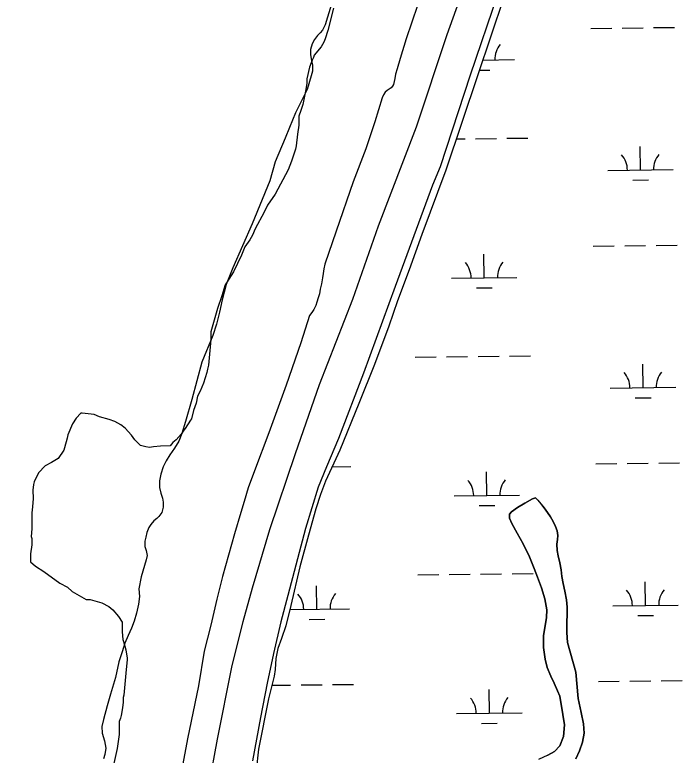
# Model space of a CAD drawing. Extents: x 3683613 to 3738215, y 469626 to 495384.
# Drawn here: x 3716797 to 3717816, y 491482 to 492613 of the extents above; entities that cross this region are included whole.
import ezdxf

# ---------------------------------------------------------------- set-up
doc = ezdxf.new("R2010")
doc.units = 0
for name, color, linetype in [('V-LEVE-TOET', 7, 'Continuous'), ('V-SITE-VEGE', 7, 'Continuous'), ('V-TOPO-SHOR', 7, 'Continuous'), ('V-WETL-SWMP', 7, 'Continuous')]:
    doc.layers.add(name, color=color, linetype=linetype)

msp = doc.modelspace()

# ---------------------------------------------------------------- linework, layer by layer
at = {"layer": 'V-LEVE-TOET'}
for points in [[(3716797.4, 489805.5), (3716827.4, 489976.8), (3716861.7, 490172.6), (3716887.8, 490342.9), (3716912.2, 490471.9), (3716948.6, 490648.6), (3716983.5, 490834.1), (3717012.7, 490973.9), (3717044.3, 491132.9), (3717066.1, 491269.7), (3717081.3, 491368.1), (3717107.1, 491506.9), (3717128.6, 491616.7), (3717146, 491686.6), (3717160.4, 491737.8), (3717187, 491826.9), (3717226.2, 491943.2), (3717262.5, 492048.6), (3717313.4, 492179.2), (3717352.6, 492291), (3717410.8, 492442.3), (3717457.7, 492583.6), (3717500.8, 492704.3)], [(3717534.8, 492645.9), (3717492.7, 492521.3), (3717446.7, 492381.4), (3717435.1, 492353.3), (3717378.4, 492198.6), (3717330, 492066.1), (3717291.7, 491966.1), (3717273.2, 491922.7), (3717260.6, 491891.6), (3717241.3, 491828.6), (3717214.3, 491726.2), (3717203.7, 491685.8), (3717192.2, 491637.6), (3717182.6, 491592.3), (3717172.6, 491539.6), (3717160.1, 491473.7)]]:
    msp.add_lwpolyline(points, dxfattribs=at)
at = {"layer": 'V-SITE-VEGE'}
for p, q in [((3717283.8, 492623.4), (3717275.6, 492589.7)), ((3717275.6, 492589.7), (3717271.4, 492577)), ((3717269.4, 492571.7), (3717265.2, 492564.3)), ((3717271.4, 492577), (3717269.4, 492571.7)), ((3717265.2, 492564.3), (3717254.7, 492551.6)), ((3717253.7, 492548.4), (3717251.6, 492544.2)), ((3717254.7, 492551.6), (3717253.7, 492548.4)), ((3717251.6, 492544.2), (3717247.4, 492533.6)), ((3717247.4, 492533.6), (3717243.3, 492515.7)), ((3717243.3, 492515.7), (3717243.4, 492508.3)), ((3717243.4, 492508.3), (3717241.3, 492496.7)), ((3717241.3, 492496.7), (3717237.2, 492476.6)), ((3717237.2, 492476.6), (3717234.1, 492467.1)), ((3717234.1, 492467.1), (3717231, 492458.7)), ((3717231, 492458.7), (3717231.1, 492445)), ((3717231.1, 492445), (3717229, 492431.3)), ((3717229, 492431.3), (3717227, 492413.3)), ((3717227, 492413.3), (3717226, 492408)), ((3717226, 492408), (3717219.8, 492390.1)), ((3717219.8, 492390.1), (3717214.6, 492376.4)), ((3717214.6, 492376.4), (3717194.7, 492339.3)), ((3717194.7, 492339.3), (3717183.2, 492322.4)), ((3717183.2, 492322.4), (3717178, 492311.8)), ((3717178, 492311.8), (3717164.5, 492286.5)), ((3717164.5, 492286.5), (3717160.3, 492277)), ((3717160.3, 492277), (3717156.1, 492269.6)), ((3717156.1, 492269.6), (3717148.8, 492259)), ((3717148.8, 492259), (3717143.6, 492246.3)), ((3717143.6, 492246.3), (3717131.1, 492220.9)), ((3717131.1, 492220.9), (3717120.6, 492204)), ((3717118.5, 492200.8), (3717113.4, 492183.9)), ((3717120.6, 492204), (3717118.5, 492200.8)), ((3717113.4, 492183.9), (3717107.1, 492164.9)), ((3717107.1, 492164.9), (3717099.9, 492139.6)), ((3717099.9, 492139.6), (3717096.8, 492129)), ((3717096.8, 492129), (3717096.9, 492117.4)), ((3717096.9, 492117.4), (3717092.9, 492078.4)), ((3717091.8, 492072.1), (3717090.8, 492066.8)), ((3717092.9, 492078.4), (3717091.8, 492072.1)), ((3717090.8, 492066.8), (3717085.6, 492050.9)), ((3717085.6, 492050.9), (3717080.4, 492038.2)), ((3717080.4, 492038.2), (3717076.3, 492030.8)), ((3717076.3, 492030.8), (3717074.2, 492020.3)), ((3717074.2, 492020.3), (3717070.1, 492008.7)), ((3716898.2, 492004.6), (3716890.9, 491997.1)), ((3716900.3, 492004.6), (3716898.2, 492004.6)), ((3716918.3, 492002.6), (3716900.3, 492004.6)), ((3717070.1, 492008.7), (3717067, 491996)), ((3716890.9, 491997.1), (3716885.7, 491988.7)), ((3716926.7, 491999.4), (3716918.3, 492002.6)), ((3716941.5, 491995.3), (3716926.7, 491999.4)), ((3716950, 491992.2), (3716941.5, 491995.3)), ((3717065.9, 491993.9), (3717057.6, 491981.2)), ((3717067, 491996), (3717065.9, 491993.9)), ((3716885.7, 491988.7), (3716878.4, 491971.8)), ((3716959.5, 491987), (3716950, 491992.2)), ((3716965.8, 491981.7), (3716959.5, 491987)), ((3716975.4, 491971.3), (3716965.8, 491981.7)), ((3717057.6, 491981.2), (3717055.5, 491979.1)), ((3716878.4, 491971.8), (3716877.4, 491966.5)), ((3716980.7, 491963.9), (3716975.4, 491971.3)), ((3717051.3, 491972.7), (3717043.9, 491964.3)), ((3717055.5, 491979.1), (3717051.3, 491972.7)), ((3716877.4, 491966.5), (3716873.2, 491951.7)), ((3716989.2, 491955.5), (3716980.7, 491963.9)), ((3717038.7, 491960), (3717034.5, 491954.7)), ((3717043.9, 491964.3), (3717038.7, 491960)), ((3716872.2, 491948.5), (3716863.8, 491935.8)), ((3716873.2, 491951.7), (3716872.2, 491948.5)), ((3716997.6, 491953.5), (3716989.2, 491955.5)), ((3717002.9, 491952.4), (3716997.6, 491953.5)), ((3717009.2, 491953.5), (3717002.9, 491952.4)), ((3717019.8, 491954.6), (3717009.2, 491953.5)), ((3717034.5, 491954.7), (3717019.8, 491954.6)), ((3716863.8, 491935.8), (3716853.3, 491929.5)), ((3716853.3, 491929.5), (3716843.9, 491924.1)), ((3716833.4, 491913.5), (3716827.1, 491899.8)), ((3716843.9, 491924.1), (3716833.4, 491913.5)), ((3716826.1, 491895.6), (3716825.1, 491887.1)), ((3716827.1, 491899.8), (3716826.1, 491895.6)), ((3716825.1, 491887.1), (3716825.2, 491874.5)), ((3716825.2, 491874.5), (3716824.2, 491861.8)), ((3716824.2, 491861.8), (3716823.2, 491852.3)), ((3716823.2, 491852.3), (3716823.3, 491828.1)), ((3716823.3, 491828.1), (3716822.3, 491816.5)), ((3716822.3, 491816.5), (3716823.4, 491813.3)), ((3716823.4, 491813.3), (3716823.4, 491803.8)), ((3716823.4, 491803.8), (3716821.4, 491790.1)), ((3716821.4, 491790.1), (3716821.5, 491777.5)), ((3716821.5, 491777.5), (3716828.9, 491771.2)), ((3716828.9, 491771.2), (3716841.6, 491762.8)), ((3716841.6, 491762.8), (3716865.9, 491745)), ((3716865.9, 491745), (3716877.6, 491738.8)), ((3716877.6, 491738.8), (3716885, 491732.5)), ((3716885, 491732.5), (3716903, 491722)), ((3716903, 491722), (3716906.1, 491720)), ((3716906.1, 491720), (3716912.5, 491720)), ((3716912.5, 491720), (3716930.4, 491714.8)), ((3716930.4, 491714.8), (3716941, 491709.6)), ((3716941, 491709.6), (3716947.3, 491704.4)), ((3716947.3, 491704.4), (3716955.8, 491693.9)), ((3716955.8, 491693.9), (3716961.1, 491685.5)), ((3716961.1, 491685.5), (3716961.2, 491670.7)), ((3716961.2, 491670.7), (3716962.4, 491659.1)), ((3716962.4, 491659.1), (3716963.4, 491656)), ((3716963.4, 491656), (3716965.6, 491648.6)), ((3716965.6, 491648.6), (3716966.7, 491643.3)), ((3716966.7, 491643.3), (3716968.8, 491630.7)), ((3716968.8, 491630.7), (3716968.8, 491628.6)), ((3716968.8, 491628.6), (3716966.9, 491607.5)), ((3716966.9, 491607.5), (3716963.9, 491573.7)), ((3716963.9, 491573.7), (3716962.8, 491570.6)), ((3716962.9, 491563.2), (3716961.9, 491554.7)), ((3716962.8, 491570.6), (3716962.9, 491563.2)), ((3716961.9, 491554.7), (3716959.8, 491543.1)), ((3716959.8, 491543.1), (3716958.8, 491538.9)), ((3716958.8, 491538.9), (3716956.7, 491533.6)), ((3716956.7, 491533.6), (3716956.8, 491513.6)), ((3716956.8, 491513.6), (3716953.8, 491492.5)), ((3716953.8, 491492.5), (3716948.6, 491469.3))]:
    msp.add_line(p, q, dxfattribs=at)
at = {"layer": 'V-TOPO-SHOR'}
for points in [[(3717285.9, 492647.2), (3717271.1, 492598.2), (3717267.2, 492590), (3717263.5, 492585.8), (3717259.4, 492582.1), (3717255.1, 492575.9), (3717251.6, 492569.3), (3717249.1, 492560.4), (3717248.8, 492552.3), (3717250.6, 492543.5), (3717252.2, 492536.7), (3717251.7, 492527.2), (3717249.7, 492520.3), (3717243.6, 492499.5), (3717226.1, 492463.5), (3717217, 492441.4), (3717210, 492424.9), (3717194.7, 492388.7), (3717186.8, 492359.8), (3717159.9, 492294), (3717130.2, 492226.7), (3717120.1, 492201.3), (3717113.8, 492177.9), (3717109.9, 492158.9), (3717105.3, 492141), (3717099.9, 492123.3), (3717083.1, 492082.5), (3717067.9, 492025.7), (3717058, 491992.1), (3717052.4, 491973.8), (3717047.6, 491961.8), (3717041, 491951.3), (3717034.2, 491941.1), (3717028.3, 491931.8), (3717023.9, 491922.6), (3717020.4, 491911.5), (3717018.3, 491901.5), (3717018.5, 491891.5), (3717020.5, 491882.5), (3717022.7, 491875), (3717024, 491868.7), (3717024, 491861.3), (3717021.7, 491853.2), (3717017.4, 491847.1), (3717014.3, 491844), (3717009.8, 491840.4), (3717004.9, 491834.9), (3717001.8, 491830.1), (3716999.1, 491822.5), (3716997.3, 491815.6), (3716995.8, 491809.1), (3716995.9, 491801), (3716997.7, 491795), (3716999.3, 491787.5), (3716998.1, 491780.6), (3716990.2, 491754.5), (3716987, 491736.4), (3716987.8, 491724.8), (3716986.1, 491713.2), (3716983.1, 491699.3), (3716979.8, 491686.9), (3716975.7, 491676.4), (3716970.3, 491665), (3716965.6, 491653.4), (3716961.2, 491640.4), (3716956.2, 491625.1), (3716951, 491600.7), (3716943.5, 491575.3), (3716938.5, 491557.4), (3716932.7, 491536.6), (3716930, 491526), (3716931, 491516), (3716934.4, 491504.2), (3716936.3, 491493), (3716935, 491483.2), (3716932.8, 491476.5)], [(3717412.1, 492627.7), (3717395.1, 492576.6), (3717385.7, 492546.9), (3717381.1, 492530.9), (3717378.9, 492522.7), (3717377.8, 492516.2), (3717376.8, 492511.5), (3717375.7, 492507.2), (3717374.1, 492504.2), (3717372, 492501.8), (3717368.9, 492499.7), (3717365.9, 492497.7), (3717363, 492495.3), (3717360.3, 492491.4), (3717358.5, 492486.6), (3717346.9, 492450.1), (3717333.4, 492408.7), (3717314.3, 492358.4), (3717288, 492282.8), (3717271, 492232.3), (3717269.2, 492225.2), (3717268.3, 492218.3), (3717267.2, 492211.4), (3717265.8, 492202.4), (3717263.9, 492194.1), (3717262.4, 492187.4), (3717260.5, 492180.8), (3717258.7, 492174.3), (3717257, 492169.1), (3717253.9, 492163.2), (3717250.8, 492158.7), (3717247.4, 492153.8), (3717234.1, 492112.3), (3717211.5, 492047.5), (3717185.2, 491974.7), (3717163.5, 491916.7), (3717153.8, 491890.5), (3717147.5, 491870.1), (3717142.3, 491852.8), (3717133, 491820.3), (3717114.7, 491755.2), (3717105.9, 491720.6), (3717096.5, 491681.1), (3717086.7, 491641), (3717078.1, 491588.3), (3717061.1, 491507.3), (3717047.8, 491436.2)], [(3717653.9, 491476.7), (3717659.7, 491488.7), (3717664.1, 491502.2), (3717666.9, 491515.7), (3717665.6, 491530.3), (3717662.3, 491547.5), (3717657.7, 491568.6), (3717654.1, 491609), (3717641.5, 491654.3), (3717640.2, 491669.7), (3717640.2, 491685.7), (3717641, 491697.4), (3717640.9, 491708.3), (3717639.6, 491719.5), (3717637.4, 491733.1), (3717634.5, 491744.8), (3717632.6, 491755.3), (3717631.5, 491765.5), (3717629.8, 491775.9), (3717627.1, 491786.8), (3717625.5, 491795.1), (3717625.2, 491804.6), (3717625.9, 491812), (3717626.5, 491817.9), (3717625.6, 491824.9), (3717622.9, 491831.8), (3717619.5, 491839.2), (3717615.4, 491846.2), (3717610.6, 491853.2), (3717605.9, 491860.4), (3717600.5, 491866.9), (3717596.3, 491871.9), (3717592.6, 491875.5), (3717587.8, 491874.1), (3717576.1, 491867.2), (3717565, 491860.9), (3717555.8, 491854.2), (3717552.6, 491850.6), (3717552.8, 491844.6), (3717556.4, 491836.3), (3717564.7, 491821.6), (3717573.9, 491805.1), (3717583.5, 491785.4), (3717590.3, 491767.4), (3717595.6, 491754.1), (3717601.6, 491737.7), (3717606.8, 491721.2), (3717609.7, 491704.5), (3717609.4, 491692.8), (3717607.1, 491680), (3717604.7, 491665.3), (3717604.8, 491646.9), (3717607, 491628.7), (3717610.3, 491616.2), (3717615.9, 491602.8), (3717620.9, 491592.3), (3717626, 491580.6), (3717629.4, 491572.6), (3717634.3, 491544.6), (3717637, 491528.5), (3717635.1, 491511), (3717629.6, 491496.4), (3717621.4, 491487.8), (3717611.4, 491482.2), (3717597.2, 491475.8)]]:
    msp.add_lwpolyline(points, dxfattribs=at)
at = {"layer": 'V-WETL-SWMP'}
for p, q in [((3717544.8, 492642.4), (3717504.3, 492521.8)), ((3717676.9, 492592.8), (3717708.9, 492593.1)), ((3717724.9, 492593.3), (3717756.9, 492593.7)), ((3717772.9, 492593.9), (3717804.9, 492594.2)), ((3717511.9, 492544.4), (3717560.4, 492545)), ((3717506.7, 492528.9), (3717522.5, 492529.1)), ((3717504.3, 492521.8), (3717455.6, 492376.3)), ((3717471.5, 492423.8), (3717484.9, 492424)), ((3717500.9, 492424.2), (3717532.9, 492424.6)), ((3717548.9, 492424.8), (3717580.9, 492425.1)), ((3717752.8, 492376.4), (3717752.4, 492412.4)), ((3717702.8, 492375.8), (3717802.8, 492377)), ((3717455.6, 492376.3), (3717418.9, 492278)), ((3717741, 492360.8), (3717765, 492361.1)), ((3717418.9, 492278), (3717399.8, 492223.6)), ((3717680.8, 492260.1), (3717712.8, 492260.5)), ((3717728.7, 492260.7), (3717760.7, 492261)), ((3717776.7, 492261.2), (3717808.7, 492261.6)), ((3717514.2, 492211.7), (3717513.8, 492247.7)), ((3717399.8, 492223.6), (3717381.6, 492176.6)), ((3717464.2, 492211.1), (3717564.2, 492212.3)), ((3717502.4, 492196.2), (3717526.4, 492196.4)), ((3717381.6, 492176.6), (3717368.5, 492137.7)), ((3717368.5, 492137.7), (3717346.4, 492079.4)), ((3717408.8, 492090.4), (3717440.8, 492090.8)), ((3717456.8, 492091), (3717488.8, 492091.4)), ((3717504.8, 492091.5), (3717536.8, 492091.9)), ((3717552.8, 492092.1), (3717584.8, 492092.5)), ((3717346.4, 492079.4), (3717322.6, 492019.4)), ((3717756.7, 492043.7), (3717756.3, 492079.7)), ((3717706.7, 492043.1), (3717806.7, 492044.3)), ((3717744.9, 492028.2), (3717768.9, 492028.4)), ((3717322.6, 492019.4), (3717293.8, 491948.5)), ((3717293.8, 491948.5), (3717271.9, 491900.9)), ((3717684.6, 491927.4), (3717716.6, 491927.8)), ((3717732.6, 491928), (3717764.6, 491928.4)), ((3717780.6, 491928.6), (3717812.6, 491928.9)), ((3717282, 491922.8), (3717310.7, 491923.1)), ((3717518.1, 491879.1), (3717517.7, 491915.1)), ((3717271.9, 491900.9), (3717264.2, 491880.7)), ((3717264.2, 491880.7), (3717256.8, 491858.8)), ((3717468.1, 491878.5), (3717568.1, 491879.7)), ((3717576.1, 491867.2), (3717587.8, 491874.1)), ((3717587.8, 491874.1), (3717592.6, 491875.5)), ((3717592.6, 491875.5), (3717596.3, 491871.9)), ((3717596.3, 491871.9), (3717605.9, 491860.4)), ((3717256.8, 491858.8), (3717245.7, 491818.2)), ((3717506.3, 491863.5), (3717530.3, 491863.8)), ((3717555.8, 491854.2), (3717565, 491860.9)), ((3717565, 491860.9), (3717576.1, 491867.2)), ((3717605.9, 491860.4), (3717610.6, 491853.2)), ((3717552.6, 491850.6), (3717555.8, 491854.2)), ((3717552.8, 491844.6), (3717552.6, 491850.6)), ((3717610.6, 491853.2), (3717615.4, 491846.2)), ((3717615.4, 491846.2), (3717619.5, 491839.2)), ((3717556.4, 491836.3), (3717552.8, 491844.6)), ((3717564.7, 491821.6), (3717556.4, 491836.3)), ((3717619.5, 491839.2), (3717622.9, 491831.8)), ((3717622.9, 491831.8), (3717625.6, 491824.9)), ((3717625.6, 491824.9), (3717626.5, 491817.9)), ((3717245.7, 491818.2), (3717232.4, 491770.1)), ((3717573.9, 491805.1), (3717564.7, 491821.6)), ((3717625.9, 491812), (3717625.2, 491804.6)), ((3717626.5, 491817.9), (3717625.9, 491812)), ((3717583.5, 491785.4), (3717573.9, 491805.1)), ((3717625.2, 491804.6), (3717625.5, 491795.1)), ((3717625.5, 491795.1), (3717627.1, 491786.8)), ((3717590.3, 491767.4), (3717583.5, 491785.4)), ((3717627.1, 491786.8), (3717629.8, 491775.9)), ((3717232.4, 491770.1), (3717218.8, 491710.8)), ((3717595.6, 491754.1), (3717590.3, 491767.4)), ((3717629.8, 491775.9), (3717631.5, 491765.5)), ((3717412.7, 491757.8), (3717444.7, 491758.1)), ((3717460.7, 491758.3), (3717492.7, 491758.7)), ((3717508.7, 491758.9), (3717540.7, 491759.3)), ((3717556.7, 491759.4), (3717588.7, 491759.8)), ((3717631.5, 491765.5), (3717632.6, 491755.3)), ((3717632.6, 491755.3), (3717634.5, 491744.8)), ((3717601.6, 491737.7), (3717595.6, 491754.1)), ((3717634.5, 491744.8), (3717637.4, 491733.1)), ((3717760.6, 491711.1), (3717760.1, 491747.1)), ((3717258.7, 491705.2), (3717258.3, 491741.2)), ((3717606.8, 491721.2), (3717601.6, 491737.7)), ((3717637.4, 491733.1), (3717639.6, 491719.5)), ((3717609.7, 491704.5), (3717606.8, 491721.2)), ((3717218.8, 491710.8), (3717211, 491679.9)), ((3717639.6, 491719.5), (3717640.9, 491708.3)), ((3717710.6, 491710.5), (3717810.6, 491711.7)), ((3717217.3, 491704.8), (3717308.7, 491705.8)), ((3717609.4, 491692.8), (3717609.7, 491704.5)), ((3717640.9, 491708.3), (3717641, 491697.4)), ((3717246.9, 491689.7), (3717270.9, 491689.9)), ((3717607.1, 491680), (3717609.4, 491692.8)), ((3717641, 491697.4), (3717640.2, 491685.7)), ((3717748.7, 491695.5), (3717772.7, 491695.8)), ((3717211, 491679.9), (3717204.4, 491660.3)), ((3717604.7, 491665.3), (3717607.1, 491680)), ((3717640.2, 491685.7), (3717640.2, 491669.7)), ((3717604.8, 491646.9), (3717604.7, 491665.3)), ((3717640.2, 491669.7), (3717641.5, 491654.3)), ((3717204.4, 491660.3), (3717199.2, 491645)), ((3717641.5, 491654.3), (3717654.1, 491609)), ((3717199.2, 491645), (3717196.1, 491630.1)), ((3717607, 491628.7), (3717604.8, 491646.9)), ((3717196.1, 491630.1), (3717194.9, 491613)), ((3717610.3, 491616.2), (3717607, 491628.7)), ((3717194.9, 491613), (3717193.3, 491603)), ((3717615.9, 491602.8), (3717610.3, 491616.2)), ((3717654.1, 491609), (3717657.7, 491568.6)), ((3717193.3, 491603), (3717184.7, 491568.4)), ((3717620.9, 491592.3), (3717615.9, 491602.8)), ((3717189.8, 491589), (3717218.6, 491589.3)), ((3717234.6, 491589.5), (3717266.6, 491589.9)), ((3717282.6, 491590.1), (3717314.6, 491590.4)), ((3717626, 491580.6), (3717620.9, 491592.3)), ((3717688.5, 491594.8), (3717720.5, 491595.2)), ((3717736.5, 491595.4), (3717768.5, 491595.7)), ((3717784.5, 491595.9), (3717816.5, 491596.3)), ((3717522, 491546.4), (3717521.6, 491582.4)), ((3717629.4, 491572.6), (3717626, 491580.6)), ((3717184.7, 491568.4), (3717169.6, 491491.3)), ((3717634.3, 491544.6), (3717629.4, 491572.6)), ((3717657.7, 491568.6), (3717662.3, 491547.5)), ((3717472, 491545.8), (3717572, 491547)), ((3717637, 491528.5), (3717634.3, 491544.6)), ((3717662.3, 491547.5), (3717665.6, 491530.3)), ((3717510.2, 491530.9), (3717534.2, 491531.1)), ((3717635.1, 491511), (3717637, 491528.5)), ((3717665.6, 491530.3), (3717666.9, 491515.7)), ((3717629.6, 491496.4), (3717635.1, 491511)), ((3717666.9, 491515.7), (3717664.1, 491502.2)), ((3717621.4, 491487.8), (3717629.6, 491496.4)), ((3717664.1, 491502.2), (3717659.7, 491488.7)), ((3717169.6, 491491.3), (3717165.9, 491458.7)), ((3717611.4, 491482.2), (3717621.4, 491487.8)), ((3717659.7, 491488.7), (3717653.9, 491476.7))]:
    msp.add_line(p, q, dxfattribs=at)
for centre, start, end in [((3717565.6, 492545.5), 139.8949, 181.4385), ((3717697.6, 492376.2), 359.8949, 41.4385), ((3717808, 492377.5), 139.8949, 181.4385), ((3717459, 492211.6), 359.8949, 41.4385), ((3717569.5, 492212.8), 139.8949, 181.4385), ((3717701.4, 492043.6), 359.8949, 41.4385), ((3717811.9, 492044.8), 139.8949, 181.4385), ((3717462.9, 491878.9), 359.8949, 41.4385), ((3717573.3, 491880.2), 139.8949, 181.4385), ((3717705.3, 491710.9), 359.8949, 41.4385), ((3717815.8, 491712.2), 139.8949, 181.4385), ((3717203.4, 491705.1), 359.8949, 41.4385), ((3717313.9, 491706.4), 139.8949, 181.4385), ((3717466.7, 491546.3), 359.8949, 41.4385), ((3717577.2, 491547.5), 139.8949, 181.4385)]:
    msp.add_arc(centre, 35.2, start, end, dxfattribs=at)

doc.saveas('drawing.dxf')
